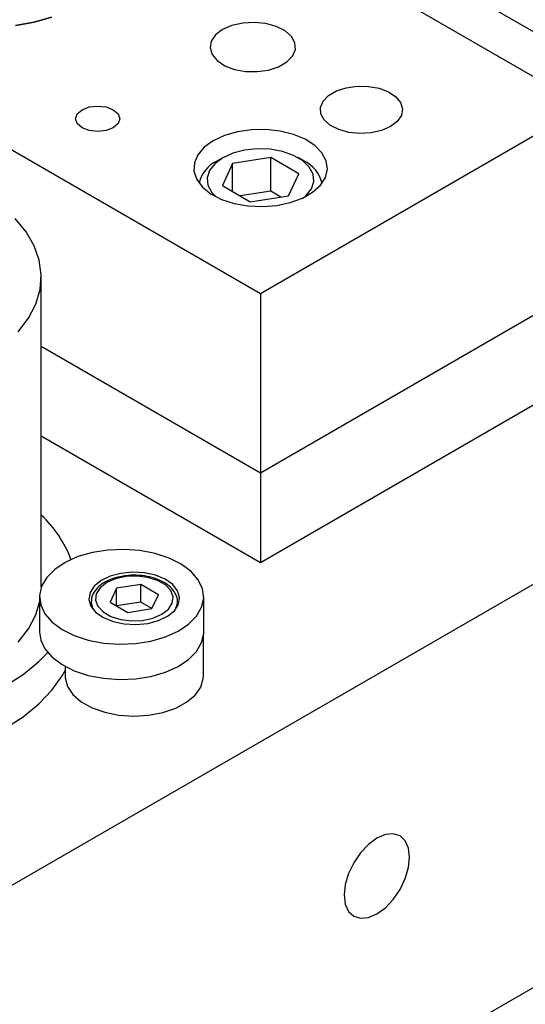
# Model space of a CAD drawing. Header units: inches. Extents: x 1880 to 2363, y -453 to -54.
# Tile 283 of 656: x 2073.92 to 2076.22, y -427.52 to -423.04. Entities that reach past the tile are written whole.
import ezdxf

# ---------------------------------------------------------------- set-up
doc = ezdxf.new("R2010")
doc.units = ezdxf.units.IN
doc.header["$LTSCALE"] = 0.5
doc.header["$MEASUREMENT"] = 0
for name, color, linetype in [('DIE-M-S', 8, 'Continuous'), ('DIE-M-S3', 8, 'Continuous'), ('DSS-M-S', 53, 'Continuous'), ('RAI-M-S', 8, 'Continuous'), ('SVD-M-S', 8, 'Continuous')]:
    doc.layers.add(name, color=color, linetype=linetype)

msp = doc.modelspace()

# ---------------------------------------------------------------- linework, layer by layer
at = {"layer": 'DIE-M-S', "linetype": 'Continuous', "lineweight": 25}
for p, q in [((2067.86449, -420.15676), (2075.01687, -424.28574)), ((2073.90054, -423.06539), (2073.98523, -423.05016)), ((2073.98523, -423.05016), (2074.06458, -423.02728)), ((2074.88595, -423.06506), (2074.84363, -423.08358)), ((2074.93535, -423.05381), (2074.88595, -423.06506)), ((2074.98817, -423.05068), (2074.93535, -423.05381)), ((2075.04051, -423.05589), (2074.98817, -423.05068)), ((2075.08847, -423.06905), (2075.04051, -423.05589)), ((2074.81154, -423.10801), (2074.79206, -423.13653)), ((2074.84363, -423.08358), (2074.81154, -423.10801)), ((2075.12849, -423.0892), (2075.08847, -423.06905)), ((2075.15762, -423.11483), (2075.12849, -423.0892)), ((2074.79206, -423.13653), (2074.78663, -423.16703)), ((2075.17368, -423.14405), (2075.15762, -423.11483)), ((2075.17549, -423.17469), (2075.17368, -423.14405)), ((2074.78663, -423.16703), (2074.79565, -423.19724)), ((2074.79565, -423.19724), (2074.81846, -423.22492)), ((2075.16292, -423.20448), (2075.17549, -423.17469)), ((2074.81846, -423.22492), (2074.85336, -423.24803)), ((2075.01687, -424.28574), (2076.87065, -423.21558)), ((2075.09934, -423.25288), (2075.13689, -423.2312)), ((2075.13689, -423.2312), (2075.16292, -423.20448)), ((2074.85336, -423.24803), (2074.89777, -423.26484)), ((2074.89777, -423.26484), (2074.94838, -423.27412)), ((2074.94838, -423.27412), (2075.00146, -423.27516)), ((2075.00146, -423.27516), (2075.05305, -423.2679)), ((2075.05305, -423.2679), (2075.09934, -423.25288)), ((2075.32709, -423.38352), (2075.3632, -423.36268)), ((2075.3632, -423.36268), (2075.40771, -423.34823)), ((2075.40771, -423.34823), (2075.45732, -423.34125)), ((2075.45732, -423.34125), (2075.50835, -423.34226)), ((2075.50835, -423.34226), (2075.55702, -423.35117)), ((2075.55702, -423.35117), (2075.59972, -423.36734)), ((2075.59972, -423.36734), (2075.63328, -423.38956)), ((2075.28997, -423.43786), (2075.30206, -423.40922)), ((2075.30206, -423.40922), (2075.32709, -423.38352)), ((2075.63328, -423.38956), (2075.65521, -423.41618)), ((2075.65521, -423.41618), (2075.66388, -423.44523)), ((2074.17391, -423.48975), (2074.18156, -423.46754)), ((2074.18156, -423.46754), (2074.20335, -423.44872)), ((2074.20335, -423.44872), (2074.23595, -423.43614)), ((2074.23595, -423.43614), (2074.27441, -423.43173)), ((2074.27441, -423.43173), (2074.31287, -423.43614)), ((2074.31287, -423.43614), (2074.34547, -423.44872)), ((2074.34547, -423.44872), (2074.36726, -423.46754)), ((2074.36726, -423.46754), (2074.37491, -423.48975)), ((2075.29172, -423.46732), (2075.28997, -423.43786)), ((2075.30717, -423.49541), (2075.29172, -423.46732)), ((2075.66388, -423.44523), (2075.65866, -423.47455)), ((2074.18156, -423.51195), (2074.17391, -423.48975)), ((2074.20335, -423.53077), (2074.18156, -423.51195)), ((2074.36726, -423.51195), (2074.34547, -423.53077)), ((2074.37491, -423.48975), (2074.36726, -423.51195)), ((2075.33517, -423.52006), (2075.30717, -423.49541)), ((2075.63993, -423.50197), (2075.60907, -423.52546)), ((2075.65866, -423.47455), (2075.63993, -423.50197)), ((2074.23595, -423.54335), (2074.20335, -423.53077)), ((2074.27441, -423.54776), (2074.23595, -423.54335)), ((2074.31287, -423.54335), (2074.27441, -423.54776)), ((2074.34547, -423.53077), (2074.31287, -423.54335)), ((2074.91187, -423.54926), (2074.85288, -423.56614)), ((2074.97577, -423.54008), (2074.91187, -423.54926)), ((2075.04159, -423.53905), (2074.97577, -423.54008)), ((2075.10625, -423.54622), (2075.04159, -423.53905)), ((2075.16674, -423.56124), (2075.10625, -423.54622)), ((2075.37366, -423.53943), (2075.33517, -423.52006)), ((2075.41977, -423.55209), (2075.37366, -423.53943)), ((2075.47009, -423.5571), (2075.41977, -423.55209)), ((2075.52089, -423.55409), (2075.47009, -423.5571)), ((2075.56839, -423.54327), (2075.52089, -423.55409)), ((2075.60907, -423.52546), (2075.56839, -423.54327)), ((2074.80156, -423.58996), (2074.76031, -423.61959)), ((2074.85288, -423.56614), (2074.80156, -423.58996)), ((2075.22021, -423.58341), (2075.16674, -423.56124)), ((2075.26418, -423.61171), (2075.22021, -423.58341)), ((2074.76031, -423.61959), (2074.73105, -423.65364)), ((2075.29659, -423.64479), (2075.26418, -423.61171)), ((2075.31592, -423.68113), (2075.29659, -423.64479)), ((2074.71516, -423.69053), (2074.71338, -423.72852)), ((2074.73105, -423.65364), (2074.71516, -423.69053)), ((2075.32126, -423.71902), (2075.31592, -423.68113)), ((2074.71338, -423.72852), (2074.72579, -423.76585)), ((2075.31237, -423.75668), (2075.32126, -423.71902)), ((2074.72579, -423.76585), (2074.7518, -423.80077)), ((2075.28967, -423.79236), (2075.31237, -423.75668)), ((2074.7518, -423.80077), (2074.79022, -423.83164)), ((2075.20764, -423.85127), (2075.2542, -423.82439)), ((2075.2542, -423.82439), (2075.28967, -423.79236)), ((2074.79022, -423.83164), (2074.83923, -423.85703)), ((2074.83923, -423.85703), (2074.89655, -423.87573)), ((2075.09036, -423.88485), (2075.15217, -423.87174)), ((2075.15217, -423.87174), (2075.20764, -423.85127)), ((2074.89655, -423.87573), (2074.95949, -423.88689)), ((2074.95949, -423.88689), (2075.02512, -423.88998)), ((2075.02512, -423.88998), (2075.09036, -423.88485)), ((2075.01687, -425.10228), (2076.87065, -424.03212)), ((2075.01687, -424.28574), (2075.01687, -425.10228)), ((2074.01721, -424.52519), (2075.01687, -425.10228))]:
    msp.add_line(p, q, dxfattribs=at)
at = {"layer": 'DIE-M-S3', "linetype": 'Continuous', "lineweight": 25}
for p, q in [((2075.01687, -425.51055), (2078.8706, -423.28584)), ((2075.01687, -425.10228), (2076.87065, -424.03212)), ((2074.01721, -424.52519), (2075.01687, -425.10228)), ((2074.01721, -424.93346), (2075.01687, -425.51055)), ((2075.01687, -425.10228), (2075.01687, -425.51055))]:
    msp.add_line(p, q, dxfattribs=at)
at = {"layer": 'DSS-M-S', "linetype": 'Continuous', "lineweight": 25}
for p, q in [((2073.98523, -423.05016), (2073.90054, -423.06539)), ((2074.06458, -423.02728), (2073.98523, -423.05016)), ((2073.07233, -429.28674), (2082.97182, -423.57188)), ((2073.94804, -424.00449), (2073.8978, -423.94392)), ((2073.98501, -424.06817), (2073.94804, -424.00449)), ((2074.00815, -424.13398), (2073.98501, -424.06817)), ((2074.0171, -424.20094), (2074.00815, -424.13398)), ((2074.01173, -424.26803), (2074.0171, -424.20094)), ((2074.01721, -425.62382), (2074.01721, -424.20934)), ((2073.99211, -424.33423), (2074.01173, -424.26803)), ((2073.95856, -424.39853), (2073.99211, -424.33423)), ((2073.91157, -424.45997), (2073.95856, -424.39853)), ((2073.07233, -427.44952), (2077.31497, -425.0003)), ((2073.99211, -425.74871), (2074.00976, -425.69218)), ((2073.95856, -425.81301), (2073.99211, -425.74871)), ((2073.91157, -425.87445), (2073.95856, -425.81301)), ((2074.00573, -425.9624), (2074.04665, -425.92151)), ((2073.93419, -426.0206), (2074.00573, -425.9624)), ((2073.85182, -426.07381), (2073.93419, -426.0206)), ((2074.11283, -426.02689), (2074.1264, -426.003)), ((2074.06552, -426.09282), (2074.11283, -426.02689)), ((2074.00573, -426.15528), (2074.06552, -426.09282)), ((2073.93419, -426.21348), (2074.00573, -426.15528)), ((2073.85182, -426.2667), (2073.93419, -426.21348)), ((2075.5472, -426.76717), (2075.5086, -426.79532)), ((2075.58581, -426.75075), (2075.5472, -426.76717)), ((2075.62178, -426.74719), (2075.58581, -426.75075)), ((2075.65268, -426.75673), (2075.62178, -426.74719)), ((2075.67638, -426.77872), (2075.65268, -426.75673)), ((2075.69128, -426.81166), (2075.67638, -426.77872)), ((2075.47262, -426.8333), (2075.44173, -426.87851)), ((2075.5086, -426.79532), (2075.47262, -426.8333)), ((2075.69637, -426.85331), (2075.69128, -426.81166)), ((2075.69128, -426.90082), (2075.69637, -426.85331)), ((2075.44173, -426.87851), (2075.41802, -426.92787)), ((2075.67638, -426.95097), (2075.69128, -426.90082)), ((2075.41802, -426.92787), (2075.40312, -426.97801)), ((2075.65268, -427.00033), (2075.67638, -426.95097)), ((2075.40312, -426.97801), (2075.39804, -427.02553)), ((2075.62178, -427.04553), (2075.65268, -427.00033)), ((2075.39804, -427.02553), (2075.40312, -427.06718)), ((2075.58581, -427.08351), (2075.62178, -427.04553)), ((2075.40312, -427.06718), (2075.41802, -427.10012)), ((2075.41802, -427.10012), (2075.44173, -427.12211)), ((2075.5472, -427.11167), (2075.58581, -427.08351)), ((2075.44173, -427.12211), (2075.47262, -427.13165)), ((2075.47262, -427.13165), (2075.5086, -427.12808)), ((2075.5086, -427.12808), (2075.5472, -427.11167))]:
    msp.add_line(p, q, dxfattribs=at)
msp.add_arc((2073.66926, -425.67647), 0.51555, 20.31436, 47.55315, dxfattribs=at)
at = {"layer": 'RAI-M-S', "linetype": 'Continuous', "lineweight": 25}
for p, q in [((2073.92644, -421.74591), (2076.41122, -423.18033)), ((2073.92644, -421.95004), (2076.41122, -423.38447))]:
    msp.add_line(p, q, dxfattribs=at)
at = {"layer": 'SVD-M-S', "linetype": 'Continuous', "lineweight": 25}
for p, q in [((2074.89077, -423.64691), (2074.84452, -423.66783)), ((2074.94436, -423.63299), (2074.89077, -423.64691)), ((2075.00216, -423.62688), (2074.94436, -423.63299)), ((2075.06081, -423.62892), (2075.00216, -423.62688)), ((2075.11691, -423.63902), (2075.06081, -423.62892)), ((2075.1672, -423.65656), (2075.11691, -423.63902)), ((2074.84452, -423.66783), (2074.80828, -423.69454)), ((2074.84449, -423.66785), (2074.81797, -423.68316)), ((2074.8895, -423.6938), (2074.84288, -423.79425)), ((2075.06349, -423.66689), (2074.8895, -423.6938)), ((2074.8895, -423.82116), (2074.8895, -423.6938)), ((2075.19087, -423.74042), (2075.06349, -423.66689)), ((2075.06349, -423.81999), (2075.06349, -423.66689)), ((2075.20875, -423.68055), (2075.1672, -423.65656)), ((2075.21578, -423.68316), (2075.18926, -423.66785)), ((2075.23915, -423.70958), (2075.20875, -423.68055)), ((2074.78416, -423.72547), (2074.77357, -423.75884)), ((2074.80828, -423.69454), (2074.78416, -423.72547)), ((2075.25663, -423.74197), (2075.23915, -423.70958)), ((2074.77357, -423.75884), (2074.77712, -423.7927)), ((2075.14425, -423.84086), (2075.19087, -423.74042)), ((2075.24959, -423.8092), (2075.26018, -423.77583)), ((2075.26018, -423.77583), (2075.25663, -423.74197)), ((2074.77712, -423.7927), (2074.7946, -423.82508)), ((2074.7946, -423.82508), (2074.81403, -423.84536)), ((2074.84288, -423.79425), (2074.97025, -423.86778)), ((2075.06349, -423.81999), (2074.92467, -423.84146)), ((2075.10908, -423.8463), (2075.06349, -423.81999)), ((2075.22547, -423.84013), (2075.24959, -423.8092)), ((2074.97025, -423.86778), (2075.14425, -423.84086)), ((2075.21971, -423.84536), (2075.22547, -423.84013)), ((2074.18468, -425.4845), (2074.12673, -425.51044)), ((2074.25027, -425.46559), (2074.18468, -425.4845)), ((2074.32099, -425.45443), (2074.25027, -425.46559)), ((2074.39413, -425.45145), (2074.32099, -425.45443)), ((2074.46687, -425.45676), (2074.39413, -425.45145)), ((2074.53642, -425.47016), (2074.46687, -425.45676)), ((2074.6001, -425.49114), (2074.53642, -425.47016)), ((2074.12673, -425.51044), (2074.07867, -425.5424)), ((2074.65547, -425.51889), (2074.6001, -425.49114)), ((2074.70039, -425.55234), (2074.65547, -425.51889)), ((2074.07867, -425.5424), (2074.04233, -425.57916)), ((2074.33133, -425.57384), (2074.28979, -425.59373)), ((2074.38036, -425.56085), (2074.33133, -425.57384)), ((2074.4037, -425.57492), (2074.35645, -425.58509)), ((2074.4037, -425.57492), (2074.35645, -425.58509)), ((2074.43355, -425.55562), (2074.38036, -425.56085)), ((2074.454, -425.57284), (2074.4037, -425.57492)), ((2074.454, -425.57284), (2074.4037, -425.57492)), ((2074.48728, -425.55851), (2074.43355, -425.55562)), ((2074.50327, -425.57903), (2074.454, -425.57284)), ((2074.50327, -425.57903), (2074.454, -425.57284)), ((2074.53787, -425.56934), (2074.48728, -425.55851)), ((2074.58189, -425.58736), (2074.53787, -425.56934)), ((2074.73315, -425.59021), (2074.70039, -425.55234)), ((2074.01911, -425.61931), (2074.00991, -425.6613)), ((2074.04233, -425.57916), (2074.01911, -425.61931)), ((2074.25858, -425.61914), (2074.23983, -425.64834)), ((2074.28979, -425.59373), (2074.25858, -425.61914)), ((2074.31608, -425.60253), (2074.28586, -425.62584)), ((2074.31608, -425.60253), (2074.28586, -425.62584)), ((2074.35645, -425.58509), (2074.31608, -425.60253)), ((2074.35645, -425.58509), (2074.31608, -425.60253)), ((2074.47077, -425.61148), (2074.36099, -425.62846)), ((2074.47077, -425.61148), (2074.36099, -425.62846)), ((2074.55114, -425.65787), (2074.47077, -425.61148)), ((2074.47077, -425.69185), (2074.47077, -425.61148)), ((2074.55114, -425.65787), (2074.47077, -425.61148)), ((2074.47077, -425.69185), (2074.47077, -425.61148)), ((2074.54753, -425.59298), (2074.50327, -425.57903)), ((2074.54753, -425.59298), (2074.50327, -425.57903)), ((2074.58319, -425.61356), (2074.54753, -425.59298)), ((2074.58319, -425.61356), (2074.54753, -425.59298)), ((2074.61633, -425.61133), (2074.58189, -425.58736)), ((2074.60735, -425.63911), (2074.58319, -425.61356)), ((2074.60735, -425.63911), (2074.58319, -425.61356)), ((2074.63885, -425.63964), (2074.61633, -425.61133)), ((2074.75249, -425.63104), (2074.73315, -425.59021)), ((2074.00976, -425.66728), (2074.00976, -425.82802)), ((2074.00991, -425.6613), (2074.01507, -425.70352)), ((2074.23983, -425.64834), (2074.23481, -425.67936)), ((2074.26824, -425.65311), (2074.26464, -425.68215)), ((2074.26824, -425.65311), (2074.26464, -425.68215)), ((2074.28586, -425.62584), (2074.26824, -425.65311)), ((2074.28586, -425.62584), (2074.26824, -425.65311)), ((2074.36099, -425.62846), (2074.33158, -425.69183)), ((2074.36099, -425.62846), (2074.33158, -425.69183)), ((2074.36099, -425.70882), (2074.36099, -425.62846)), ((2074.36099, -425.70882), (2074.36099, -425.62846)), ((2074.52172, -425.72125), (2074.55114, -425.65787)), ((2074.52172, -425.72125), (2074.55114, -425.65787)), ((2074.61807, -425.66756), (2074.60735, -425.63911)), ((2074.61807, -425.66756), (2074.60735, -425.63911)), ((2074.6479, -425.67035), (2074.63885, -425.63964)), ((2074.75765, -425.67326), (2074.75249, -425.63104)), ((2074.75779, -425.82802), (2074.75779, -425.66728)), ((2074.01507, -425.70352), (2074.0344, -425.74435)), ((2074.23481, -425.67936), (2074.24387, -425.71007)), ((2074.24387, -425.71007), (2074.26639, -425.73837)), ((2074.24451, -425.69093), (2074.24451, -425.71124)), ((2074.24451, -425.69093), (2074.24451, -425.71124)), ((2074.24454, -425.68896), (2074.24462, -425.69481)), ((2074.24454, -425.68896), (2074.24462, -425.69481)), ((2074.24462, -425.69481), (2074.25306, -425.72407)), ((2074.24462, -425.69481), (2074.25306, -425.72407)), ((2074.26464, -425.68215), (2074.27536, -425.7106)), ((2074.26464, -425.68215), (2074.27536, -425.7106)), ((2074.27536, -425.7106), (2074.29953, -425.73615)), ((2074.27536, -425.7106), (2074.29953, -425.73615)), ((2074.33158, -425.69183), (2074.41194, -425.73823)), ((2074.33158, -425.69183), (2074.41194, -425.73823)), ((2074.47077, -425.69185), (2074.36101, -425.70883)), ((2074.47077, -425.69185), (2074.36101, -425.70883)), ((2074.5217, -425.72125), (2074.47077, -425.69185)), ((2074.5217, -425.72125), (2074.47077, -425.69185)), ((2074.59685, -425.72387), (2074.61447, -425.69659)), ((2074.59685, -425.72387), (2074.61447, -425.69659)), ((2074.61447, -425.69659), (2074.61807, -425.66756)), ((2074.61447, -425.69659), (2074.61807, -425.66756)), ((2074.62413, -425.73057), (2074.64288, -425.70136)), ((2074.62965, -425.72407), (2074.63718, -425.70255)), ((2074.62965, -425.72407), (2074.63718, -425.70255)), ((2074.63718, -425.70255), (2074.63805, -425.69553)), ((2074.63718, -425.70255), (2074.63805, -425.69553)), ((2074.63805, -425.69553), (2074.63821, -425.69093)), ((2074.63805, -425.69553), (2074.63821, -425.69093)), ((2074.63821, -425.71124), (2074.63821, -425.69093)), ((2074.63821, -425.71124), (2074.63821, -425.69093)), ((2074.64288, -425.70136), (2074.6479, -425.67035)), ((2074.74845, -425.71525), (2074.75765, -425.67326)), ((2074.0344, -425.74435), (2074.06716, -425.78222)), ((2074.26639, -425.73837), (2074.30083, -425.76235)), ((2074.29953, -425.73615), (2074.33519, -425.75673)), ((2074.29953, -425.73615), (2074.33519, -425.75673)), ((2074.33519, -425.75673), (2074.37944, -425.77068)), ((2074.33519, -425.75673), (2074.37944, -425.77068)), ((2074.41194, -425.73823), (2074.52172, -425.72125)), ((2074.41194, -425.73823), (2074.52172, -425.72125)), ((2074.52626, -425.76462), (2074.56663, -425.74717)), ((2074.52626, -425.76462), (2074.56663, -425.74717)), ((2074.55139, -425.77586), (2074.59293, -425.75598)), ((2074.56663, -425.74717), (2074.59685, -425.72387)), ((2074.56663, -425.74717), (2074.59685, -425.72387)), ((2074.59293, -425.75598), (2074.62413, -425.73057)), ((2074.68889, -425.79216), (2074.72523, -425.7554)), ((2074.72523, -425.7554), (2074.74845, -425.71525)), ((2074.06716, -425.78222), (2074.11209, -425.81567)), ((2074.30083, -425.76235), (2074.34484, -425.78037)), ((2074.34484, -425.78037), (2074.39544, -425.79119)), ((2074.37944, -425.77068), (2074.42872, -425.77687)), ((2074.37944, -425.77068), (2074.42872, -425.77687)), ((2074.39544, -425.79119), (2074.44916, -425.79409)), ((2074.42872, -425.77687), (2074.47902, -425.77479)), ((2074.42872, -425.77687), (2074.47902, -425.77479)), ((2074.44916, -425.79409), (2074.50235, -425.78886)), ((2074.47902, -425.77479), (2074.52626, -425.76462)), ((2074.47902, -425.77479), (2074.52626, -425.76462)), ((2074.50235, -425.78886), (2074.55139, -425.77586)), ((2074.64082, -425.82412), (2074.68889, -425.79216)), ((2074.00976, -425.82802), (2074.01507, -425.86426)), ((2074.11209, -425.81567), (2074.16746, -425.84342)), ((2074.16746, -425.84342), (2074.23114, -425.8644)), ((2074.58288, -425.85006), (2074.64082, -425.82412)), ((2074.74845, -425.87599), (2074.75765, -425.83399)), ((2074.75765, -425.83399), (2074.75779, -425.82802)), ((2074.01507, -425.86426), (2074.0344, -425.90509)), ((2074.23114, -425.8644), (2074.30068, -425.8778)), ((2074.30068, -425.8778), (2074.37342, -425.88311)), ((2074.37342, -425.88311), (2074.44656, -425.88013)), ((2074.44656, -425.88013), (2074.51729, -425.86897)), ((2074.51729, -425.86897), (2074.58288, -425.85006)), ((2074.72523, -425.91613), (2074.74845, -425.87599)), ((2074.75632, -426.02847), (2074.75632, -425.84718)), ((2074.0344, -425.90509), (2074.06716, -425.94296)), ((2074.68889, -425.9529), (2074.72523, -425.91613)), ((2074.06716, -425.94296), (2074.11209, -425.97641)), ((2074.11209, -425.97641), (2074.16746, -426.00415)), ((2074.64082, -425.98486), (2074.68889, -425.9529)), ((2074.1264, -425.98468), (2074.1264, -426.02847)), ((2074.16746, -426.00415), (2074.23114, -426.02513)), ((2074.23114, -426.02513), (2074.30068, -426.03853)), ((2074.51729, -426.02971), (2074.58288, -426.01079)), ((2074.58288, -426.01079), (2074.64082, -425.98486)), ((2074.1264, -426.02847), (2074.12674, -426.03698)), ((2074.12674, -426.03698), (2074.13726, -426.07582)), ((2074.30068, -426.03853), (2074.37342, -426.04385)), ((2074.37342, -426.04385), (2074.44656, -426.04087)), ((2074.44656, -426.04087), (2074.51729, -426.02971)), ((2074.74421, -426.07841), (2074.75572, -426.03966)), ((2074.75572, -426.03966), (2074.75632, -426.02847)), ((2074.13726, -426.07582), (2074.16201, -426.11245)), ((2074.16201, -426.11245), (2074.19981, -426.14516)), ((2074.6799, -426.1472), (2074.71853, -426.11482)), ((2074.71853, -426.11482), (2074.74421, -426.07841)), ((2074.19981, -426.14516), (2074.24891, -426.17241)), ((2074.63011, -426.17403), (2074.6799, -426.1472)), ((2074.24891, -426.17241), (2074.307, -426.19292)), ((2074.307, -426.19292), (2074.37138, -426.20575)), ((2074.50679, -426.20633), (2074.57149, -426.19405)), ((2074.57149, -426.19405), (2074.63011, -426.17403)), ((2074.37138, -426.20575), (2074.43903, -426.21029)), ((2074.43903, -426.21029), (2074.50679, -426.20633))]:
    msp.add_line(p, q, dxfattribs=at)
for centre, radius, start, end in [((2074.87738, -423.81433), 0.144, 114.35368, 167.52336), ((2075.15638, -423.81432), 0.14398, 12.47585, 65.63526)]:
    msp.add_arc(centre, radius, start, end, dxfattribs=at)
for points, knots in [([(2074.38395, -425.57505), (2074.37799, -425.57592), (2074.35587, -425.57913), (2074.32976, -425.58903), (2074.31173, -425.59863), (2074.30624, -425.60156)], [0, 0, 0, 0, 0.2043943, 0.7576381, 1, 1, 1, 1]), ([(2074.38395, -425.57505), (2074.37799, -425.57592), (2074.35587, -425.57913), (2074.32976, -425.58903), (2074.31173, -425.59863), (2074.30624, -425.60156)], [0, 0, 0, 0, 0.2043943, 0.7576381, 1, 1, 1, 1]), ([(2074.63781, -425.69649), (2074.6379, -425.69612), (2074.64061, -425.68548), (2074.63474, -425.66365), (2074.61933, -425.63493), (2074.59234, -425.60999), (2074.55622, -425.5898), (2074.51223, -425.57553), (2074.46375, -425.56865), (2074.41957, -425.56823), (2074.39388, -425.57315), (2074.38395, -425.57505)], [0, 0, 0, 0, 0.0044009, 0.1295137, 0.2526128, 0.3795604, 0.512071, 0.646756, 0.7812039, 0.9154424, 1, 1, 1, 1]), ([(2074.63781, -425.69649), (2074.6379, -425.69612), (2074.64061, -425.68548), (2074.63474, -425.66365), (2074.61933, -425.63493), (2074.59234, -425.60999), (2074.55622, -425.5898), (2074.51223, -425.57553), (2074.46375, -425.56865), (2074.41957, -425.56823), (2074.39388, -425.57315), (2074.38395, -425.57505)], [0, 0, 0, 0, 0.0044009, 0.1295137, 0.2526128, 0.3795604, 0.512071, 0.646756, 0.7812039, 0.9154424, 1, 1, 1, 1]), ([(2074.30624, -425.60156), (2074.3, -425.60546), (2074.28189, -425.6168), (2074.2607, -425.63912), (2074.24624, -425.66541), (2074.24617, -425.68219), (2074.24614, -425.68876)], [0, 0, 0, 0, 0.176727, 0.5132924, 0.8093523, 1, 1, 1, 1]), ([(2074.30624, -425.60156), (2074.3, -425.60546), (2074.28189, -425.6168), (2074.2607, -425.63912), (2074.24624, -425.66541), (2074.24617, -425.68219), (2074.24614, -425.68876)], [0, 0, 0, 0, 0.176727, 0.5132924, 0.8093523, 1, 1, 1, 1])]:
    msp.add_open_spline(points, degree=3, knots=knots, dxfattribs=at)

doc.saveas('drawing.dxf')
